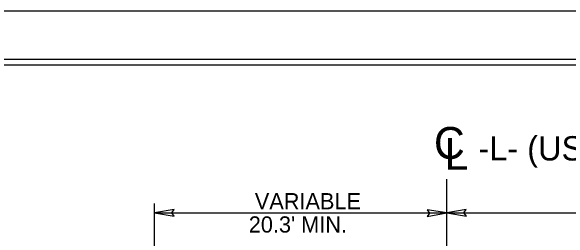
# Model space of a CAD drawing. Extents: x 573748 to 574632, y -54663 to -53209.
# Drawn here: x 574019 to 574070.6, y -53699.8 to -53678.7 of the extents above; entities that cross this region are included whole.
import ezdxf

# ---------------------------------------------------------------- set-up
doc = ezdxf.new("R2010")
doc.units = 0
for name, color, linetype in [('Prop Dimension', 7, 'Continuous'), ('Prop Dimension Text', 7, 'Continuous'), ('Prop Terminator CELL', 7, 'Continuous'), ('Sheet Cutting Line CELL', 7, 'Continuous'), ('Sheet Plot Border Inside CELL', 7, 'Continuous'), ('Sheet Plot Border Outside CELL', 7, 'Continuous'), ('Sheet Typical CELL', 7, 'Continuous'), ('Typical Text Centerline CELL', 7, 'Continuous')]:
    doc.layers.add(name, color=color, linetype=linetype)

# ---------------------------------------------------------------- blocks, each defined once
blk = doc.blocks.new('CENTERLINE TEXT CL')
at = {"layer": 'Typical Text Centerline CELL'}
blk.add_text('C', height=1.64, dxfattribs=at).set_placement((-0.546, -0.261))
blk.add_text('L', height=1.641, rotation=359.9469, dxfattribs=at).set_placement((-0.001, -0.821))

msp = doc.modelspace()

# ---------------------------------------------------------------- linework, layer by layer
at = {"layer": 'Prop Dimension'}
for p, q in [((574059.276, -53704.364), (574059.276, -53694.23)), ((574032.276, -53727.022), (574032.276, -53696.5)), ((574032.276, -53697.362), (574059.276, -53697.362)), ((574059.276, -53697.362), (574113.555, -53697.362))]:
    msp.add_line(p, q, dxfattribs=at)
at = {"layer": 'Prop Terminator CELL'}
for points in [[(574034.073, -53697.029), (574032.276, -53697.362), (574034.091, -53697.659), (574033.857, -53697.341)], [(574057.48, -53697.695), (574059.276, -53697.362), (574057.462, -53697.065), (574057.696, -53697.382)], [(574061.073, -53697.029), (574059.276, -53697.362), (574061.091, -53697.659), (574060.857, -53697.341)]]:
    msp.add_lwpolyline(points, close=True, dxfattribs=at)
at = {"layer": 'Sheet Cutting Line CELL'}
msp.add_line((574280.971, -53678.684), (573944.171, -53678.684), dxfattribs=at)
at = {"layer": 'Sheet Plot Border Inside CELL'}
msp.add_lwpolyline([(574280.071, -53683.174), (573946.771, -53683.174), (573946.771, -53894.194), (574280.071, -53894.194)], close=True, dxfattribs=at)
at = {"layer": 'Sheet Plot Border Outside CELL'}
msp.add_lwpolyline([(574280.971, -53678.684), (573944.171, -53678.684), (573944.171, -53898.684), (574280.971, -53898.684)], close=True, dxfattribs=at)
at = {"layer": 'Sheet Typical CELL'}
msp.add_lwpolyline([(574277.571, -53683.684), (573977.571, -53683.684), (573977.571, -53893.684), (574277.571, -53893.684)], close=True, dxfattribs=at)

# ---------------------------------------------------------------- block references
at = {"layer": 'Prop Dimension', "xscale": 1.8000000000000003, "yscale": 1.8000000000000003}
msp.add_blockref('CENTERLINE TEXT CL', (574059.08, -53691.889), dxfattribs=at)

# ---------------------------------------------------------------- texts
at = {"layer": 'Prop Dimension Text'}
for s, height, p in [('-L- (US 1)', 2.25, (574062.207, -53692.507)), ('VARIABLE', 1.5, (574041.54, -53697.023)), ("20.3' MIN.", 1.5, (574040.98, -53699.178))]:
    msp.add_text(s, height=height, dxfattribs=at).set_placement(p)

doc.saveas('drawing.dxf')
